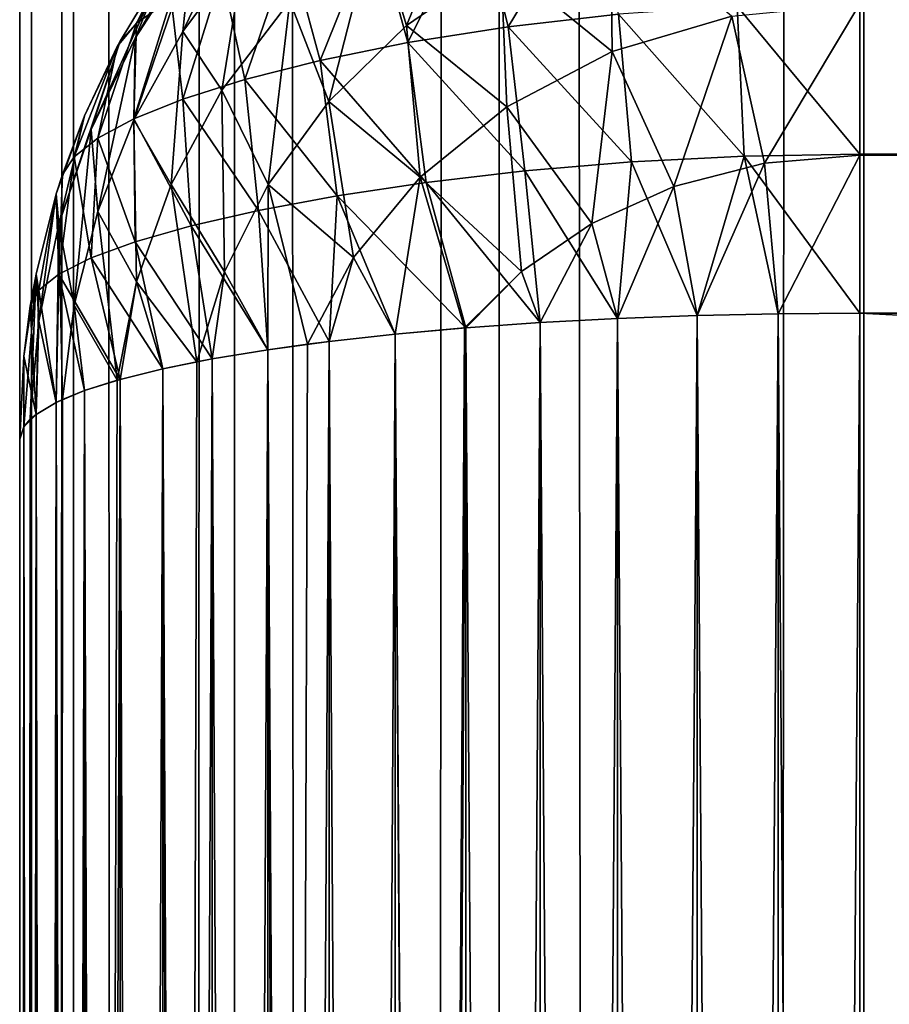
# Model space of a CAD drawing. Extents: x -265 to 265, y 0 to 1307.
# Tile 297 of 436: x -265 to -262.93, y 1011.65 to 1014. Entities that reach past the tile are written whole.
import ezdxf

# ---------------------------------------------------------------- set-up
doc = ezdxf.new("R2010")
doc.units = 0
doc.header["$LTSCALE"] = 65.185185
for name, color, linetype in [('121', 7, 'CONTINUOUS'), ('122', 7, 'CONTINUOUS'), ('123', 7, 'CONTINUOUS'), ('127', 7, 'CONTINUOUS'), ('128', 7, 'CONTINUOUS'), ('130', 7, 'CONTINUOUS'), ('131', 7, 'CONTINUOUS'), ('132', 7, 'CONTINUOUS'), ('140', 7, 'CONTINUOUS'), ('145', 7, 'CONTINUOUS'), ('3', 7, 'CONTINUOUS'), ('4', 7, 'CONTINUOUS')]:
    doc.layers.add(name, color=color, linetype=linetype)

msp = doc.modelspace()

# ---------------------------------------------------------------- linework, layer by layer
at = {"layer": '121', "color": 7, "linetype": 'CONTINUOUS'}
for points in [[(-265, 987, 23), (-265, 1013, 23), (-265, 987, 17), (-265, 987, 23)], [(-265, 987, 17), (-265, 1013, 23), (-265, 1013, 17), (-265, 987, 17)]]:
    msp.add_3dface(points, dxfattribs=at)
at = {"layer": '122', "color": 7, "linetype": 'CONTINUOUS'}
for points in [[(263, 1013.6783, 15.0426), (-263, 1014.0362, 15.1677), (263, 1014.0379, 15.1685), (263, 1013.6783, 15.0426)], [(-263, 1013.6764, 15.0422), (-263, 1014.0362, 15.1677), (263, 1013.6783, 15.0426), (-263, 1013.6764, 15.0422)], [(263, 1013.3, 15), (-263, 1013.6764, 15.0422), (263, 1013.6783, 15.0426), (263, 1013.3, 15)], [(-263, 1013.3, 15), (-263, 1013.6764, 15.0422), (263, 1013.3, 15), (-263, 1013.3, 15)]]:
    msp.add_3dface(points, dxfattribs=at)
at = {"layer": '123', "color": 7, "linetype": 'CONTINUOUS'}
for points in [[(-263, 1013.3, 15), (263, 1013.3, 15), (-263, 986.7, 15), (-263, 1013.3, 15)], [(-263, 986.7, 15), (263, 1013.3, 15), (263, 986.7, 15), (-263, 986.7, 15)]]:
    msp.add_3dface(points, dxfattribs=at)
at = {"layer": '127', "color": 7, "linetype": 'CONTINUOUS'}
for points in [[(-263, 986.7, 25), (263, 986.7, 25), (-263, 1013.3, 25), (-263, 986.7, 25)], [(-263, 1013.3, 25), (263, 986.7, 25), (263, 1013.3, 25), (-263, 1013.3, 25)]]:
    msp.add_3dface(points, dxfattribs=at)
at = {"layer": '128', "color": 7, "linetype": 'CONTINUOUS'}
for points in [[(-263, 1014.0379, 24.8315), (-263, 1013.6783, 24.9574), (263, 1014.0362, 24.8323), (-263, 1014.0379, 24.8315)], [(263, 1014.0362, 24.8323), (-263, 1013.6783, 24.9574), (263, 1013.6764, 24.9578), (263, 1014.0362, 24.8323)], [(-263, 1013.6783, 24.9574), (-263, 1013.3, 25), (263, 1013.6764, 24.9578), (-263, 1013.6783, 24.9574)], [(-263, 1013.3, 25), (263, 1013.3, 25), (263, 1013.6764, 24.9578), (-263, 1013.3, 25)]]:
    msp.add_3dface(points, dxfattribs=at)
at = {"layer": '130', "color": 7, "linetype": 'CONTINUOUS'}
for points in [[(-263.7608, 1013.2774, 24.8496), (-263.5768, 986.7127, 24.915), (-263.5768, 1013.2873, 24.915), (-263.7608, 1013.2774, 24.8496)], [(-263.5768, 1013.2873, 24.915), (-263.3875, 986.7057, 24.9621), (-263.3875, 1013.2943, 24.9621), (-263.5768, 1013.2873, 24.915)], [(-263.5768, 986.7127, 24.915), (-263.3875, 986.7057, 24.9621), (-263.5768, 1013.2873, 24.915), (-263.5768, 986.7127, 24.915)], [(-263.3875, 1013.2943, 24.9621), (-263.1946, 986.7014, 24.9905), (-263.1946, 1013.2986, 24.9905), (-263.3875, 1013.2943, 24.9621)], [(-263.3875, 986.7057, 24.9621), (-263.1946, 986.7014, 24.9905), (-263.3875, 1013.2943, 24.9621), (-263.3875, 986.7057, 24.9621)], [(-263, 986.7, 25), (-263, 1013.3, 25), (-263.1946, 1013.2986, 24.9905), (-263, 986.7, 25)], [(-263.1946, 986.7014, 24.9905), (-263, 986.7, 25), (-263.1946, 1013.2986, 24.9905), (-263.1946, 986.7014, 24.9905)], [(-264.1058, 1013.25, 24.6665), (-263.9377, 986.735, 24.7666), (-263.9377, 1013.265, 24.7666), (-264.1058, 1013.25, 24.6665)], [(-263.9377, 1013.265, 24.7666), (-263.7608, 986.7226, 24.8496), (-263.7608, 1013.2774, 24.8496), (-263.9377, 1013.265, 24.7666)], [(-263.9377, 986.735, 24.7666), (-263.7608, 986.7226, 24.8496), (-263.9377, 1013.265, 24.7666), (-263.9377, 986.735, 24.7666)], [(-263.7608, 986.7226, 24.8496), (-263.5768, 986.7127, 24.915), (-263.7608, 1013.2774, 24.8496), (-263.7608, 986.7226, 24.8496)], [(-264.2635, 1013.2326, 24.5503), (-264.1058, 986.75, 24.6665), (-264.1058, 1013.25, 24.6665), (-264.2635, 1013.2326, 24.5503)], [(-263.9409, 986.7353, 24.7649), (-263.9377, 986.735, 24.7666), (-264.1058, 1013.25, 24.6665), (-263.9409, 986.7353, 24.7649)], [(-264.1058, 986.75, 24.6665), (-263.9409, 986.7353, 24.7649), (-264.1058, 1013.25, 24.6665), (-264.1058, 986.75, 24.6665)], [(-264.5417, 1013.1911, 24.274), (-264.4093, 986.7871, 24.4191), (-264.4093, 1013.2129, 24.4191), (-264.5417, 1013.1911, 24.274)], [(-264.4093, 1013.2129, 24.4191), (-264.2635, 986.7675, 24.5503), (-264.2635, 1013.2326, 24.5503), (-264.4093, 1013.2129, 24.4191)], [(-264.3149, 986.7739, 24.507), (-264.2635, 986.7675, 24.5503), (-264.4093, 1013.2129, 24.4191), (-264.3149, 986.7739, 24.507)], [(-264.4093, 986.7871, 24.4191), (-264.3149, 986.7739, 24.507), (-264.4093, 1013.2129, 24.4191), (-264.4093, 986.7871, 24.4191)], [(-264.2635, 986.7675, 24.5503), (-264.1058, 986.75, 24.6665), (-264.2635, 1013.2326, 24.5503), (-264.2635, 986.7675, 24.5503)], [(-264.6594, 1013.1675, 24.1164), (-264.5417, 986.8089, 24.274), (-264.5417, 1013.1911, 24.274), (-264.6594, 1013.1675, 24.1164)], [(-264.5417, 986.8089, 24.274), (-264.4093, 986.7871, 24.4191), (-264.5417, 1013.1911, 24.274), (-264.5417, 986.8089, 24.274)], [(-264.7611, 1013.1422, 23.9478), (-264.6594, 986.8325, 24.1164), (-264.6594, 1013.1675, 24.1164), (-264.7611, 1013.1422, 23.9478)], [(-264.578, 986.8157, 24.2288), (-264.5417, 986.8089, 24.274), (-264.6594, 1013.1675, 24.1164), (-264.578, 986.8157, 24.2288)], [(-264.6594, 986.8325, 24.1164), (-264.578, 986.8157, 24.2288), (-264.6594, 1013.1675, 24.1164), (-264.6594, 986.8325, 24.1164)], [(-264.8459, 1013.1155, 23.7699), (-264.7611, 986.8578, 23.9478), (-264.7611, 1013.1422, 23.9478), (-264.8459, 1013.1155, 23.7699)], [(-264.7611, 986.8578, 23.9478), (-264.6594, 986.8325, 24.1164), (-264.7611, 1013.1422, 23.9478), (-264.7611, 986.8578, 23.9478)], [(-264.9128, 1013.0876, 23.5842), (-264.8459, 986.8845, 23.7699), (-264.8459, 1013.1155, 23.7699), (-264.9128, 1013.0876, 23.5842)], [(-264.768, 986.8598, 23.9349), (-264.7611, 986.8578, 23.9478), (-264.8459, 1013.1155, 23.7699), (-264.768, 986.8598, 23.9349)], [(-264.8459, 986.8845, 23.7699), (-264.768, 986.8598, 23.9349), (-264.8459, 1013.1155, 23.7699), (-264.8459, 986.8845, 23.7699)], [(-264.9611, 1013.0589, 23.3927), (-264.9128, 986.9124, 23.5842), (-264.9128, 1013.0876, 23.5842), (-264.9611, 1013.0589, 23.3927)], [(-264.8982, 986.9055, 23.63), (-264.8459, 986.8845, 23.7699), (-264.9128, 1013.0876, 23.5842), (-264.8982, 986.9055, 23.63)], [(-264.9128, 986.9124, 23.5842), (-264.8982, 986.9055, 23.63), (-264.9128, 1013.0876, 23.5842), (-264.9128, 986.9124, 23.5842)], [(-264.9902, 1013.0296, 23.1973), (-264.9611, 986.9411, 23.3927), (-264.9611, 1013.0589, 23.3927), (-264.9902, 1013.0296, 23.1973)], [(-264.9611, 986.9411, 23.3927), (-264.9128, 986.9124, 23.5842), (-264.9611, 1013.0589, 23.3927), (-264.9611, 986.9411, 23.3927)], [(-265, 1013, 23), (-264.9902, 986.9704, 23.1973), (-264.9902, 1013.0296, 23.1973), (-265, 1013, 23)], [(-264.9747, 986.9525, 23.3169), (-264.9611, 986.9411, 23.3927), (-264.9902, 1013.0296, 23.1973), (-264.9747, 986.9525, 23.3169)], [(-264.9902, 986.9704, 23.1973), (-264.9747, 986.9525, 23.3169), (-264.9902, 1013.0296, 23.1973), (-264.9902, 986.9704, 23.1973)], [(-265, 1013, 23), (-265, 987, 23), (-264.9902, 986.9704, 23.1973), (-265, 1013, 23)]]:
    msp.add_3dface(points, dxfattribs=at)
at = {"layer": '131', "color": 7, "linetype": 'CONTINUOUS'}
for points in [[(-264.6594, 1014.1164, 16.8325), (-264.7611, 1013.9478, 16.8578), (-264.6594, 1014.1164, 23.1675), (-264.6594, 1014.1164, 16.8325)], [(-264.6594, 1014.1164, 23.1675), (-264.7611, 1013.9478, 16.8578), (-264.7611, 1013.9478, 23.1422), (-264.6594, 1014.1164, 23.1675)], [(-264.7611, 1013.9478, 16.8578), (-264.8459, 1013.7699, 16.8845), (-264.7611, 1013.9478, 23.1422), (-264.7611, 1013.9478, 16.8578)], [(-264.7611, 1013.9478, 23.1422), (-264.8459, 1013.7699, 16.8845), (-264.768, 1013.9349, 23.1402), (-264.7611, 1013.9478, 23.1422)], [(-264.768, 1013.9349, 23.1402), (-264.8459, 1013.7699, 16.8845), (-264.8459, 1013.7699, 23.1155), (-264.768, 1013.9349, 23.1402)], [(-264.8459, 1013.7699, 16.8845), (-264.9128, 1013.5842, 16.9124), (-264.8459, 1013.7699, 23.1155), (-264.8459, 1013.7699, 16.8845)], [(-264.8459, 1013.7699, 23.1155), (-264.9128, 1013.5842, 16.9124), (-264.8982, 1013.63, 23.0945), (-264.8459, 1013.7699, 23.1155)], [(-264.8982, 1013.63, 23.0945), (-264.9128, 1013.5842, 16.9124), (-264.9128, 1013.5842, 23.0876), (-264.8982, 1013.63, 23.0945)], [(-264.9128, 1013.5842, 16.9124), (-264.9611, 1013.3927, 16.9411), (-264.9128, 1013.5842, 23.0876), (-264.9128, 1013.5842, 16.9124)], [(-264.9128, 1013.5842, 23.0876), (-264.9611, 1013.3927, 16.9411), (-264.9611, 1013.3927, 23.0589), (-264.9128, 1013.5842, 23.0876)], [(-264.9611, 1013.3927, 16.9411), (-264.9902, 1013.1973, 16.9704), (-264.9611, 1013.3927, 23.0589), (-264.9611, 1013.3927, 16.9411)], [(-264.9611, 1013.3927, 23.0589), (-264.9902, 1013.1973, 16.9704), (-264.9747, 1013.3169, 23.0475), (-264.9611, 1013.3927, 23.0589)], [(-264.9747, 1013.3169, 23.0475), (-264.9902, 1013.1973, 16.9704), (-264.9902, 1013.1973, 23.0296), (-264.9747, 1013.3169, 23.0475)], [(-265, 1013, 17), (-265, 1013, 23), (-264.9902, 1013.1973, 23.0296), (-265, 1013, 17)], [(-264.9902, 1013.1973, 16.9704), (-265, 1013, 17), (-264.9902, 1013.1973, 23.0296), (-264.9902, 1013.1973, 16.9704)]]:
    msp.add_3dface(points, dxfattribs=at)
at = {"layer": '132', "color": 7, "linetype": 'CONTINUOUS'}
for points in [[(-263.7608, 1013.2774, 15.1504), (-263.5768, 1013.2873, 15.085), (-263.7608, 986.7226, 15.1504), (-263.7608, 1013.2774, 15.1504)], [(-263.7608, 986.7226, 15.1504), (-263.5768, 1013.2873, 15.085), (-263.5768, 986.7127, 15.085), (-263.7608, 986.7226, 15.1504)], [(-263.5768, 1013.2873, 15.085), (-263.3875, 1013.2943, 15.0379), (-263.5768, 986.7127, 15.085), (-263.5768, 1013.2873, 15.085)], [(-263.5768, 986.7127, 15.085), (-263.3875, 1013.2943, 15.0379), (-263.3875, 986.7057, 15.0379), (-263.5768, 986.7127, 15.085)], [(-263.3875, 1013.2943, 15.0379), (-263.1946, 1013.2986, 15.0095), (-263.3875, 986.7057, 15.0379), (-263.3875, 1013.2943, 15.0379)], [(-263.3875, 986.7057, 15.0379), (-263.1946, 1013.2986, 15.0095), (-263.1946, 986.7014, 15.0095), (-263.3875, 986.7057, 15.0379)], [(-263, 1013.3, 15), (-263, 986.7, 15), (-263.1946, 986.7014, 15.0095), (-263, 1013.3, 15)], [(-263.1946, 1013.2986, 15.0095), (-263, 1013.3, 15), (-263.1946, 986.7014, 15.0095), (-263.1946, 1013.2986, 15.0095)], [(-263.9409, 1013.2647, 15.2351), (-263.9377, 1013.265, 15.2334), (-264.1058, 986.75, 15.3335), (-263.9409, 1013.2647, 15.2351)], [(-264.1058, 986.75, 15.3335), (-263.9377, 1013.265, 15.2334), (-263.9377, 986.735, 15.2334), (-264.1058, 986.75, 15.3335)], [(-264.1058, 1013.25, 15.3335), (-263.9409, 1013.2647, 15.2351), (-264.1058, 986.75, 15.3335), (-264.1058, 1013.25, 15.3335)], [(-263.9377, 1013.265, 15.2334), (-263.7608, 1013.2774, 15.1504), (-263.9377, 986.735, 15.2334), (-263.9377, 1013.265, 15.2334)], [(-263.9377, 986.735, 15.2334), (-263.7608, 1013.2774, 15.1504), (-263.7608, 986.7226, 15.1504), (-263.9377, 986.735, 15.2334)], [(-264.2635, 1013.2325, 15.4497), (-264.1058, 1013.25, 15.3335), (-264.2635, 986.7674, 15.4497), (-264.2635, 1013.2325, 15.4497)], [(-264.2635, 986.7674, 15.4497), (-264.1058, 1013.25, 15.3335), (-264.1058, 986.75, 15.3335), (-264.2635, 986.7674, 15.4497)], [(-264.5417, 1013.1911, 15.726), (-264.4093, 1013.2129, 15.5809), (-264.5417, 986.8089, 15.726), (-264.5417, 1013.1911, 15.726)], [(-264.5417, 986.8089, 15.726), (-264.4093, 1013.2129, 15.5809), (-264.4093, 986.7871, 15.5809), (-264.5417, 986.8089, 15.726)], [(-264.3149, 1013.2261, 15.493), (-264.2635, 1013.2325, 15.4497), (-264.4093, 986.7871, 15.5809), (-264.3149, 1013.2261, 15.493)], [(-264.4093, 986.7871, 15.5809), (-264.2635, 1013.2325, 15.4497), (-264.2635, 986.7674, 15.4497), (-264.4093, 986.7871, 15.5809)], [(-264.4093, 1013.2129, 15.5809), (-264.3149, 1013.2261, 15.493), (-264.4093, 986.7871, 15.5809), (-264.4093, 1013.2129, 15.5809)], [(-264.578, 1013.1843, 15.7712), (-264.5417, 1013.1911, 15.726), (-264.6594, 986.8325, 15.8836), (-264.578, 1013.1843, 15.7712)], [(-264.6594, 986.8325, 15.8836), (-264.5417, 1013.1911, 15.726), (-264.5417, 986.8089, 15.726), (-264.6594, 986.8325, 15.8836)], [(-264.7611, 1013.1422, 16.0522), (-264.6594, 1013.1675, 15.8836), (-264.7611, 986.8578, 16.0522), (-264.7611, 1013.1422, 16.0522)], [(-264.7611, 986.8578, 16.0522), (-264.6594, 1013.1675, 15.8836), (-264.6594, 986.8325, 15.8836), (-264.7611, 986.8578, 16.0522)], [(-264.6594, 1013.1675, 15.8836), (-264.578, 1013.1843, 15.7712), (-264.6594, 986.8325, 15.8836), (-264.6594, 1013.1675, 15.8836)], [(-264.768, 1013.1402, 16.0651), (-264.7611, 1013.1422, 16.0522), (-264.8459, 986.8845, 16.2301), (-264.768, 1013.1402, 16.0651)], [(-264.8459, 986.8845, 16.2301), (-264.7611, 1013.1422, 16.0522), (-264.7611, 986.8578, 16.0522), (-264.8459, 986.8845, 16.2301)], [(-264.8459, 1013.1155, 16.2301), (-264.768, 1013.1402, 16.0651), (-264.8459, 986.8845, 16.2301), (-264.8459, 1013.1155, 16.2301)], [(-264.8982, 1013.0945, 16.37), (-264.8459, 1013.1155, 16.2301), (-264.9128, 986.9124, 16.4158), (-264.8982, 1013.0945, 16.37)], [(-264.9128, 986.9124, 16.4158), (-264.8459, 1013.1155, 16.2301), (-264.8459, 986.8845, 16.2301), (-264.9128, 986.9124, 16.4158)], [(-264.9611, 1013.0589, 16.6073), (-264.9128, 1013.0876, 16.4158), (-264.9611, 986.9411, 16.6073), (-264.9611, 1013.0589, 16.6073)], [(-264.9611, 986.9411, 16.6073), (-264.9128, 1013.0876, 16.4158), (-264.9128, 986.9124, 16.4158), (-264.9611, 986.9411, 16.6073)], [(-264.9128, 1013.0876, 16.4158), (-264.8982, 1013.0945, 16.37), (-264.9128, 986.9124, 16.4158), (-264.9128, 1013.0876, 16.4158)], [(-264.9747, 1013.0475, 16.6831), (-264.9611, 1013.0589, 16.6073), (-264.9902, 986.9704, 16.8027), (-264.9747, 1013.0475, 16.6831)], [(-264.9902, 986.9704, 16.8027), (-264.9611, 1013.0589, 16.6073), (-264.9611, 986.9411, 16.6073), (-264.9902, 986.9704, 16.8027)], [(-265, 987, 17), (-265, 1013, 17), (-264.9902, 1013.0296, 16.8027), (-265, 987, 17)], [(-265, 987, 17), (-264.9902, 1013.0296, 16.8027), (-264.9902, 986.9704, 16.8027), (-265, 987, 17)], [(-264.9902, 1013.0296, 16.8027), (-264.9747, 1013.0475, 16.6831), (-264.9902, 986.9704, 16.8027), (-264.9902, 1013.0296, 16.8027)]]:
    msp.add_3dface(points, dxfattribs=at)
at = {"layer": '140', "color": 7, "linetype": 'CONTINUOUS'}
for points in [[(-264.1535, 1014.2336, 15.7728), (-263.9102, 1014.3964, 15.7202), (-264.0794, 1013.9844, 15.5135), (-264.1535, 1014.2336, 15.7728)], [(-264.0794, 1013.9844, 15.5135), (-263.9102, 1014.3964, 15.7202), (-263.8542, 1014.1385, 15.4566), (-264.0794, 1013.9844, 15.5135)], [(-264.592, 1014.1606, 16.4921), (-264.4315, 1014.3509, 16.4554), (-264.6114, 1013.9707, 16.1906), (-264.592, 1014.1606, 16.4921)], [(-264.6114, 1013.9707, 16.1906), (-264.4315, 1014.3509, 16.4554), (-264.4638, 1014.1692, 16.1439), (-264.6114, 1013.9707, 16.1906)], [(-264.6594, 1014.1164, 16.8325), (-264.5417, 1014.274, 16.8089), (-264.7251, 1013.955, 16.5301), (-264.6594, 1014.1164, 16.8325)], [(-264.7251, 1013.955, 16.5301), (-264.5417, 1014.274, 16.8089), (-264.592, 1014.1606, 16.4921), (-264.7251, 1013.955, 16.5301)], [(-263.8542, 1014.1385, 15.4566), (-263.5931, 1014.2575, 15.4107), (-263.5898, 1013.9226, 15.2177), (-263.8542, 1014.1385, 15.4566)], [(-263.5898, 1013.9226, 15.2177), (-263.5931, 1014.2575, 15.4107), (-263.3046, 1014.007, 15.1807), (-263.5898, 1013.9226, 15.2177)], [(-264.3566, 1014.0424, 15.8311), (-264.1535, 1014.2336, 15.7728), (-264.2643, 1013.8042, 15.5768), (-264.3566, 1014.0424, 15.8311)], [(-264.2643, 1013.8042, 15.5768), (-264.1535, 1014.2336, 15.7728), (-264.0794, 1013.9844, 15.5135), (-264.2643, 1013.8042, 15.5768)], [(-264.7251, 1013.955, 16.5301), (-264.592, 1014.1606, 16.4921), (-264.728, 1013.7601, 16.2373), (-264.7251, 1013.955, 16.5301)], [(-264.728, 1013.7601, 16.2373), (-264.592, 1014.1606, 16.4921), (-264.6114, 1013.9707, 16.1906), (-264.728, 1013.7601, 16.2373)], [(-264.6114, 1013.9707, 16.1906), (-264.4638, 1014.1692, 16.1439), (-264.5184, 1013.8308, 15.8915), (-264.6114, 1013.9707, 16.1906)], [(-264.5184, 1013.8308, 15.8915), (-264.4638, 1014.1692, 16.1439), (-264.3566, 1014.0424, 15.8311), (-264.5184, 1013.8308, 15.8915)], [(-264.0794, 1013.9844, 15.5135), (-263.8542, 1014.1385, 15.4566), (-263.8404, 1013.7912, 15.2737), (-264.0794, 1013.9844, 15.5135)], [(-263.8404, 1013.7912, 15.2737), (-263.8542, 1014.1385, 15.4566), (-263.5898, 1013.9226, 15.2177), (-263.8404, 1013.7912, 15.2737)], [(-264.7611, 1013.9478, 16.8578), (-264.6594, 1014.1164, 16.8325), (-264.8301, 1013.7375, 16.5687), (-264.7611, 1013.9478, 16.8578)], [(-264.8301, 1013.7375, 16.5687), (-264.6594, 1014.1164, 16.8325), (-264.7251, 1013.955, 16.5301), (-264.8301, 1013.7375, 16.5687)], [(-264.5184, 1013.8308, 15.8915), (-264.3566, 1014.0424, 15.8311), (-264.4082, 1013.6064, 15.6427), (-264.5184, 1013.8308, 15.8915)], [(-264.4082, 1013.6064, 15.6427), (-264.3566, 1014.0424, 15.8311), (-264.2643, 1013.8042, 15.5768), (-264.4082, 1013.6064, 15.6427)], [(-263.3046, 1014.007, 15.1807), (-263, 1014.0362, 15.1677), (-263.227, 1013.6574, 15.0515), (-263.3046, 1014.007, 15.1807)], [(-263, 1014.0362, 15.1677), (-263, 1013.6764, 15.0422), (-263.227, 1013.6574, 15.0515), (-263, 1014.0362, 15.1677)], [(-263.5898, 1013.9226, 15.2177), (-263.3046, 1014.007, 15.1807), (-263.4428, 1013.6017, 15.0786), (-263.5898, 1013.9226, 15.2177)], [(-263.4428, 1013.6017, 15.0786), (-263.3046, 1014.007, 15.1807), (-263.227, 1013.6574, 15.0515), (-263.4428, 1013.6017, 15.0786)], [(-264.728, 1013.7601, 16.2373), (-264.6114, 1013.9707, 16.1906), (-264.6397, 1013.6062, 15.9516), (-264.728, 1013.7601, 16.2373)], [(-264.6397, 1013.6062, 15.9516), (-264.6114, 1013.9707, 16.1906), (-264.5184, 1013.8308, 15.8915), (-264.6397, 1013.6062, 15.9516)], [(-264.2643, 1013.8042, 15.5768), (-264.0794, 1013.9844, 15.5135), (-264.0467, 1013.6241, 15.3421), (-264.2643, 1013.8042, 15.5768)], [(-264.0467, 1013.6241, 15.3421), (-264.0794, 1013.9844, 15.5135), (-263.8404, 1013.7912, 15.2737), (-264.0467, 1013.6241, 15.3421)], [(-264.8459, 1013.7699, 16.8845), (-264.7611, 1013.9478, 16.8578), (-264.9067, 1013.5116, 16.6074), (-264.8459, 1013.7699, 16.8845)], [(-264.9067, 1013.5116, 16.6074), (-264.7611, 1013.9478, 16.8578), (-264.8301, 1013.7375, 16.5687), (-264.9067, 1013.5116, 16.6074)], [(-264.8301, 1013.7375, 16.5687), (-264.7251, 1013.955, 16.5301), (-264.8141, 1013.5416, 16.2832), (-264.8301, 1013.7375, 16.5687)], [(-264.8141, 1013.5416, 16.2832), (-264.7251, 1013.955, 16.5301), (-264.728, 1013.7601, 16.2373), (-264.8141, 1013.5416, 16.2832)], [(-263.8404, 1013.7912, 15.2737), (-263.5898, 1013.9226, 15.2177), (-263.6378, 1013.5136, 15.1206), (-263.8404, 1013.7912, 15.2737)], [(-263.6378, 1013.5136, 15.1206), (-263.5898, 1013.9226, 15.2177), (-263.4428, 1013.6017, 15.0786), (-263.6378, 1013.5136, 15.1206)], [(-264.6397, 1013.6062, 15.9516), (-264.5184, 1013.8308, 15.8915), (-264.5121, 1013.398, 15.7082), (-264.6397, 1013.6062, 15.9516)], [(-264.5121, 1013.398, 15.7082), (-264.5184, 1013.8308, 15.8915), (-264.4082, 1013.6064, 15.6427), (-264.5121, 1013.398, 15.7082)], [(-264.4082, 1013.6064, 15.6427), (-264.2643, 1013.8042, 15.5768), (-264.205, 1013.4327, 15.417), (-264.4082, 1013.6064, 15.6427)], [(-264.205, 1013.4327, 15.417), (-264.2643, 1013.8042, 15.5768), (-264.0467, 1013.6241, 15.3421), (-264.205, 1013.4327, 15.417)], [(-264.0467, 1013.6241, 15.3421), (-263.8404, 1013.7912, 15.2737), (-263.8052, 1013.3991, 15.1741), (-264.0467, 1013.6241, 15.3421)], [(-263.8052, 1013.3991, 15.1741), (-263.8404, 1013.7912, 15.2737), (-263.6378, 1013.5136, 15.1206), (-263.8052, 1013.3991, 15.1741)], [(-264.9128, 1013.5842, 16.9124), (-264.8459, 1013.7699, 16.8845), (-264.9067, 1013.5116, 16.6074), (-264.9128, 1013.5842, 16.9124)], [(-264.8141, 1013.5416, 16.2832), (-264.728, 1013.7601, 16.2373), (-264.7222, 1013.3743, 16.0098), (-264.8141, 1013.5416, 16.2832)], [(-264.7222, 1013.3743, 16.0098), (-264.728, 1013.7601, 16.2373), (-264.6397, 1013.6062, 15.9516), (-264.7222, 1013.3743, 16.0098)], [(-264.9067, 1013.5116, 16.6074), (-264.8301, 1013.7375, 16.5687), (-264.8705, 1013.3187, 16.3276), (-264.9067, 1013.5116, 16.6074)], [(-264.8705, 1013.3187, 16.3276), (-264.8301, 1013.7375, 16.5687), (-264.8141, 1013.5416, 16.2832), (-264.8705, 1013.3187, 16.3276)], [(-263, 1013.6764, 15.0422), (-263.1946, 1013.2986, 15.0095), (-263.227, 1013.6574, 15.0515), (-263, 1013.6764, 15.0422)], [(-263, 1013.6764, 15.0422), (-263, 1013.3, 15), (-263.1946, 1013.2986, 15.0095), (-263, 1013.6764, 15.0422)], [(-263.3875, 1013.2943, 15.0379), (-263.4428, 1013.6017, 15.0786), (-263.227, 1013.6574, 15.0515), (-263.3875, 1013.2943, 15.0379)], [(-263.1946, 1013.2986, 15.0095), (-263.3875, 1013.2943, 15.0379), (-263.227, 1013.6574, 15.0515), (-263.1946, 1013.2986, 15.0095)], [(-264.1058, 1013.25, 15.3335), (-264.205, 1013.4327, 15.417), (-264.0467, 1013.6241, 15.3421), (-264.1058, 1013.25, 15.3335)], [(-263.9409, 1013.2647, 15.2351), (-264.1058, 1013.25, 15.3335), (-264.0467, 1013.6241, 15.3421), (-263.9409, 1013.2647, 15.2351)], [(-263.9409, 1013.2647, 15.2351), (-264.0467, 1013.6241, 15.3421), (-263.8052, 1013.3991, 15.1741), (-263.9409, 1013.2647, 15.2351)], [(-264.578, 1013.1843, 15.7712), (-264.7222, 1013.3743, 16.0098), (-264.6397, 1013.6062, 15.9516), (-264.578, 1013.1843, 15.7712)], [(-264.578, 1013.1843, 15.7712), (-264.6397, 1013.6062, 15.9516), (-264.5121, 1013.398, 15.7082), (-264.578, 1013.1843, 15.7712)], [(-264.4093, 1013.2129, 15.5809), (-264.5121, 1013.398, 15.7082), (-264.4082, 1013.6064, 15.6427), (-264.4093, 1013.2129, 15.5809)], [(-264.3149, 1013.2261, 15.493), (-264.4093, 1013.2129, 15.5809), (-264.4082, 1013.6064, 15.6427), (-264.3149, 1013.2261, 15.493)], [(-264.3149, 1013.2261, 15.493), (-264.4082, 1013.6064, 15.6427), (-264.205, 1013.4327, 15.417), (-264.3149, 1013.2261, 15.493)], [(-263.5768, 1013.2873, 15.085), (-263.6378, 1013.5136, 15.1206), (-263.4428, 1013.6017, 15.0786), (-263.5768, 1013.2873, 15.085)], [(-263.3875, 1013.2943, 15.0379), (-263.5768, 1013.2873, 15.085), (-263.4428, 1013.6017, 15.0786), (-263.3875, 1013.2943, 15.0379)], [(-264.9611, 1013.3927, 16.9411), (-264.9128, 1013.5842, 16.9124), (-264.9548, 1013.2806, 16.6457), (-264.9611, 1013.3927, 16.9411)], [(-264.9548, 1013.2806, 16.6457), (-264.9128, 1013.5842, 16.9124), (-264.9067, 1013.5116, 16.6074), (-264.9548, 1013.2806, 16.6457)], [(-264.768, 1013.1402, 16.0651), (-264.8705, 1013.3187, 16.3276), (-264.8141, 1013.5416, 16.2832), (-264.768, 1013.1402, 16.0651)], [(-264.768, 1013.1402, 16.0651), (-264.8141, 1013.5416, 16.2832), (-264.7222, 1013.3743, 16.0098), (-264.768, 1013.1402, 16.0651)], [(-264.9128, 1013.0876, 16.4158), (-264.9548, 1013.2806, 16.6457), (-264.9067, 1013.5116, 16.6074), (-264.9128, 1013.0876, 16.4158)], [(-264.8982, 1013.0945, 16.37), (-264.9128, 1013.0876, 16.4158), (-264.9067, 1013.5116, 16.6074), (-264.8982, 1013.0945, 16.37)], [(-264.8982, 1013.0945, 16.37), (-264.9067, 1013.5116, 16.6074), (-264.8705, 1013.3187, 16.3276), (-264.8982, 1013.0945, 16.37)], [(-263.7608, 1013.2774, 15.1504), (-263.8052, 1013.3991, 15.1741), (-263.6378, 1013.5136, 15.1206), (-263.7608, 1013.2774, 15.1504)], [(-263.5768, 1013.2873, 15.085), (-263.7608, 1013.2774, 15.1504), (-263.6378, 1013.5136, 15.1206), (-263.5768, 1013.2873, 15.085)], [(-264.2635, 1013.2325, 15.4497), (-264.3149, 1013.2261, 15.493), (-264.205, 1013.4327, 15.417), (-264.2635, 1013.2325, 15.4497)], [(-264.1058, 1013.25, 15.3335), (-264.2635, 1013.2325, 15.4497), (-264.205, 1013.4327, 15.417), (-264.1058, 1013.25, 15.3335)], [(-264.9902, 1013.1973, 16.9704), (-264.9611, 1013.3927, 16.9411), (-264.9902, 1013.0296, 16.8027), (-264.9902, 1013.1973, 16.9704)], [(-264.9611, 1013.3927, 16.9411), (-264.9747, 1013.0475, 16.6831), (-264.9902, 1013.0296, 16.8027), (-264.9611, 1013.3927, 16.9411)], [(-264.9747, 1013.0475, 16.6831), (-264.9611, 1013.3927, 16.9411), (-264.9548, 1013.2806, 16.6457), (-264.9747, 1013.0475, 16.6831)], [(-264.5417, 1013.1911, 15.726), (-264.578, 1013.1843, 15.7712), (-264.5121, 1013.398, 15.7082), (-264.5417, 1013.1911, 15.726)], [(-264.4093, 1013.2129, 15.5809), (-264.5417, 1013.1911, 15.726), (-264.5121, 1013.398, 15.7082), (-264.4093, 1013.2129, 15.5809)], [(-263.9377, 1013.265, 15.2334), (-263.9409, 1013.2647, 15.2351), (-263.8052, 1013.3991, 15.1741), (-263.9377, 1013.265, 15.2334)], [(-263.7608, 1013.2774, 15.1504), (-263.9377, 1013.265, 15.2334), (-263.8052, 1013.3991, 15.1741), (-263.7608, 1013.2774, 15.1504)], [(-264.7611, 1013.1422, 16.0522), (-264.768, 1013.1402, 16.0651), (-264.7222, 1013.3743, 16.0098), (-264.7611, 1013.1422, 16.0522)], [(-264.6594, 1013.1675, 15.8836), (-264.7611, 1013.1422, 16.0522), (-264.7222, 1013.3743, 16.0098), (-264.6594, 1013.1675, 15.8836)], [(-264.578, 1013.1843, 15.7712), (-264.6594, 1013.1675, 15.8836), (-264.7222, 1013.3743, 16.0098), (-264.578, 1013.1843, 15.7712)], [(-264.8459, 1013.1155, 16.2301), (-264.8982, 1013.0945, 16.37), (-264.8705, 1013.3187, 16.3276), (-264.8459, 1013.1155, 16.2301)], [(-264.768, 1013.1402, 16.0651), (-264.8459, 1013.1155, 16.2301), (-264.8705, 1013.3187, 16.3276), (-264.768, 1013.1402, 16.0651)], [(-264.9611, 1013.0589, 16.6073), (-264.9747, 1013.0475, 16.6831), (-264.9548, 1013.2806, 16.6457), (-264.9611, 1013.0589, 16.6073)], [(-264.9128, 1013.0876, 16.4158), (-264.9611, 1013.0589, 16.6073), (-264.9548, 1013.2806, 16.6457), (-264.9128, 1013.0876, 16.4158)], [(-265, 1013, 17), (-264.9902, 1013.1973, 16.9704), (-264.9902, 1013.0296, 16.8027), (-265, 1013, 17)]]:
    msp.add_3dface(points, dxfattribs=at)
at = {"layer": '145', "color": 7, "linetype": 'CONTINUOUS'}
for points in [[(-263.9102, 1014.2798, 24.3964), (-263.8373, 1013.982, 24.6457), (-263.6306, 1014.3225, 24.5218), (-263.9102, 1014.2798, 24.3964)], [(-263.8373, 1013.982, 24.6457), (-263.5741, 1014.0119, 24.7468), (-263.6306, 1014.3225, 24.5218), (-263.8373, 1013.982, 24.6457)], [(-264.1535, 1014.2272, 24.2336), (-264.0756, 1013.9443, 24.512), (-263.9102, 1014.2798, 24.3964), (-264.1535, 1014.2272, 24.2336)], [(-264.0756, 1013.9443, 24.512), (-263.8373, 1013.982, 24.6457), (-263.9102, 1014.2798, 24.3964), (-264.0756, 1013.9443, 24.512)], [(-264.578, 1014.2288, 23.1843), (-264.6594, 1014.1164, 23.1675), (-264.7222, 1013.9902, 23.3743), (-264.578, 1014.2288, 23.1843)], [(-264.578, 1014.2288, 23.1843), (-264.7222, 1013.9902, 23.3743), (-264.6397, 1014.0484, 23.6062), (-264.578, 1014.2288, 23.1843)], [(-264.3566, 1014.1689, 24.0424), (-264.285, 1013.9016, 24.3514), (-264.1535, 1014.2272, 24.2336), (-264.3566, 1014.1689, 24.0424)], [(-264.285, 1013.9016, 24.3514), (-264.0756, 1013.9443, 24.512), (-264.1535, 1014.2272, 24.2336), (-264.285, 1013.9016, 24.3514)], [(-264.5184, 1014.1085, 23.8308), (-264.4638, 1013.8561, 24.1692), (-264.3566, 1014.1689, 24.0424), (-264.5184, 1014.1085, 23.8308)], [(-264.4638, 1013.8561, 24.1692), (-264.285, 1013.9016, 24.3514), (-264.3566, 1014.1689, 24.0424), (-264.4638, 1013.8561, 24.1692)], [(-264.6594, 1014.1164, 23.1675), (-264.7611, 1013.9478, 23.1422), (-264.7222, 1013.9902, 23.3743), (-264.6594, 1014.1164, 23.1675)], [(-264.6397, 1014.0484, 23.6062), (-264.6114, 1013.8094, 23.9707), (-264.5184, 1014.1085, 23.8308), (-264.6397, 1014.0484, 23.6062)], [(-264.6114, 1013.8094, 23.9707), (-264.4638, 1013.8561, 24.1692), (-264.5184, 1014.1085, 23.8308), (-264.6114, 1013.8094, 23.9707)], [(-264.728, 1013.7627, 23.7601), (-264.6114, 1013.8094, 23.9707), (-264.6397, 1014.0484, 23.6062), (-264.728, 1013.7627, 23.7601)], [(-264.7222, 1013.9902, 23.3743), (-264.728, 1013.7627, 23.7601), (-264.6397, 1014.0484, 23.6062), (-264.7222, 1013.9902, 23.3743)], [(-263, 1013.6783, 24.9574), (-263, 1014.0379, 24.8315), (-263.2922, 1014.0312, 24.81), (-263, 1013.6783, 24.9574)], [(-263.8373, 1013.982, 24.6457), (-263.5435, 1013.6599, 24.8824), (-263.5741, 1014.0119, 24.7468), (-263.8373, 1013.982, 24.6457)], [(-263.5741, 1014.0119, 24.7468), (-263.2755, 1013.6736, 24.9384), (-263.2922, 1014.0312, 24.81), (-263.5741, 1014.0119, 24.7468)], [(-263.5435, 1013.6599, 24.8824), (-263.2755, 1013.6736, 24.9384), (-263.5741, 1014.0119, 24.7468), (-263.5435, 1013.6599, 24.8824)], [(-263.2755, 1013.6736, 24.9384), (-263, 1013.6783, 24.9574), (-263.2922, 1014.0312, 24.81), (-263.2755, 1013.6736, 24.9384)], [(-264.768, 1013.9349, 23.1402), (-264.8141, 1013.7168, 23.5416), (-264.7222, 1013.9902, 23.3743), (-264.768, 1013.9349, 23.1402)], [(-264.8141, 1013.7168, 23.5416), (-264.728, 1013.7627, 23.7601), (-264.7222, 1013.9902, 23.3743), (-264.8141, 1013.7168, 23.5416)], [(-264.7611, 1013.9478, 23.1422), (-264.768, 1013.9349, 23.1402), (-264.7222, 1013.9902, 23.3743), (-264.7611, 1013.9478, 23.1422)], [(-264.0756, 1013.9443, 24.512), (-263.7974, 1013.6385, 24.7919), (-263.8373, 1013.982, 24.6457), (-264.0756, 1013.9443, 24.512)], [(-263.7974, 1013.6385, 24.7919), (-263.5435, 1013.6599, 24.8824), (-263.8373, 1013.982, 24.6457), (-263.7974, 1013.6385, 24.7919)], [(-264.285, 1013.9016, 24.3514), (-264.0322, 1013.6112, 24.6705), (-264.0756, 1013.9443, 24.512), (-264.285, 1013.9016, 24.3514)], [(-264.0322, 1013.6112, 24.6705), (-263.7974, 1013.6385, 24.7919), (-264.0756, 1013.9443, 24.512), (-264.0322, 1013.6112, 24.6705)], [(-264.768, 1013.9349, 23.1402), (-264.8459, 1013.7699, 23.1155), (-264.8705, 1013.6724, 23.3187), (-264.768, 1013.9349, 23.1402)], [(-264.768, 1013.9349, 23.1402), (-264.8705, 1013.6724, 23.3187), (-264.8141, 1013.7168, 23.5416), (-264.768, 1013.9349, 23.1402)], [(-264.4638, 1013.8561, 24.1692), (-264.2443, 1013.5794, 24.5221), (-264.285, 1013.9016, 24.3514), (-264.4638, 1013.8561, 24.1692)], [(-264.2443, 1013.5794, 24.5221), (-264.0322, 1013.6112, 24.6705), (-264.285, 1013.9016, 24.3514), (-264.2443, 1013.5794, 24.5221)], [(-264.6114, 1013.8094, 23.9707), (-264.4315, 1013.5446, 24.3509), (-264.4638, 1013.8561, 24.1692), (-264.6114, 1013.8094, 23.9707)], [(-264.4315, 1013.5446, 24.3509), (-264.2443, 1013.5794, 24.5221), (-264.4638, 1013.8561, 24.1692), (-264.4315, 1013.5446, 24.3509)], [(-264.728, 1013.7627, 23.7601), (-264.592, 1013.5079, 24.1606), (-264.6114, 1013.8094, 23.9707), (-264.728, 1013.7627, 23.7601)], [(-264.592, 1013.5079, 24.1606), (-264.4315, 1013.5446, 24.3509), (-264.6114, 1013.8094, 23.9707), (-264.592, 1013.5079, 24.1606)], [(-264.8459, 1013.7699, 23.1155), (-264.8982, 1013.63, 23.0945), (-264.8705, 1013.6724, 23.3187), (-264.8459, 1013.7699, 23.1155)], [(-264.8141, 1013.7168, 23.5416), (-264.7251, 1013.4699, 23.955), (-264.728, 1013.7627, 23.7601), (-264.8141, 1013.7168, 23.5416)], [(-264.7251, 1013.4699, 23.955), (-264.592, 1013.5079, 24.1606), (-264.728, 1013.7627, 23.7601), (-264.7251, 1013.4699, 23.955)], [(-264.8705, 1013.6724, 23.3187), (-264.8301, 1013.4313, 23.7375), (-264.8141, 1013.7168, 23.5416), (-264.8705, 1013.6724, 23.3187)], [(-264.8301, 1013.4313, 23.7375), (-264.7251, 1013.4699, 23.955), (-264.8141, 1013.7168, 23.5416), (-264.8301, 1013.4313, 23.7375)], [(-264.8982, 1013.63, 23.0945), (-264.9067, 1013.3926, 23.5116), (-264.8705, 1013.6724, 23.3187), (-264.8982, 1013.63, 23.0945)], [(-264.9067, 1013.3926, 23.5116), (-264.8301, 1013.4313, 23.7375), (-264.8705, 1013.6724, 23.3187), (-264.9067, 1013.3926, 23.5116)], [(-263.7974, 1013.6385, 24.7919), (-263.5768, 1013.2873, 24.915), (-263.5435, 1013.6599, 24.8824), (-263.7974, 1013.6385, 24.7919)], [(-263.5768, 1013.2873, 24.915), (-263.3875, 1013.2943, 24.9621), (-263.5435, 1013.6599, 24.8824), (-263.5768, 1013.2873, 24.915)], [(-263.5435, 1013.6599, 24.8824), (-263.3875, 1013.2943, 24.9621), (-263.2755, 1013.6736, 24.9384), (-263.5435, 1013.6599, 24.8824)], [(-263.3875, 1013.2943, 24.9621), (-263.1946, 1013.2986, 24.9905), (-263.2755, 1013.6736, 24.9384), (-263.3875, 1013.2943, 24.9621)], [(-263, 1013.3, 25), (-263, 1013.6783, 24.9574), (-263.2755, 1013.6736, 24.9384), (-263, 1013.3, 25)], [(-263.1946, 1013.2986, 24.9905), (-263, 1013.3, 25), (-263.2755, 1013.6736, 24.9384), (-263.1946, 1013.2986, 24.9905)], [(-264.0322, 1013.6112, 24.6705), (-263.7608, 1013.2774, 24.8496), (-263.7974, 1013.6385, 24.7919), (-264.0322, 1013.6112, 24.6705)], [(-263.7608, 1013.2774, 24.8496), (-263.5768, 1013.2873, 24.915), (-263.7974, 1013.6385, 24.7919), (-263.7608, 1013.2774, 24.8496)], [(-264.8982, 1013.63, 23.0945), (-264.9128, 1013.5842, 23.0876), (-264.9067, 1013.3926, 23.5116), (-264.8982, 1013.63, 23.0945)], [(-264.2443, 1013.5794, 24.5221), (-263.9377, 1013.265, 24.7666), (-264.0322, 1013.6112, 24.6705), (-264.2443, 1013.5794, 24.5221)], [(-263.9377, 1013.265, 24.7666), (-263.7608, 1013.2774, 24.8496), (-264.0322, 1013.6112, 24.6705), (-263.9377, 1013.265, 24.7666)], [(-264.9128, 1013.5842, 23.0876), (-264.9611, 1013.3927, 23.0589), (-264.9548, 1013.3543, 23.2806), (-264.9128, 1013.5842, 23.0876)], [(-264.9128, 1013.5842, 23.0876), (-264.9548, 1013.3543, 23.2806), (-264.9067, 1013.3926, 23.5116), (-264.9128, 1013.5842, 23.0876)], [(-264.4315, 1013.5446, 24.3509), (-264.2635, 1013.2326, 24.5503), (-264.2443, 1013.5794, 24.5221), (-264.4315, 1013.5446, 24.3509)], [(-264.2635, 1013.2326, 24.5503), (-264.1058, 1013.25, 24.6665), (-264.2443, 1013.5794, 24.5221), (-264.2635, 1013.2326, 24.5503)], [(-264.1058, 1013.25, 24.6665), (-263.9377, 1013.265, 24.7666), (-264.2443, 1013.5794, 24.5221), (-264.1058, 1013.25, 24.6665)], [(-264.592, 1013.5079, 24.1606), (-264.4093, 1013.2129, 24.4191), (-264.4315, 1013.5446, 24.3509), (-264.592, 1013.5079, 24.1606)], [(-264.4093, 1013.2129, 24.4191), (-264.2635, 1013.2326, 24.5503), (-264.4315, 1013.5446, 24.3509), (-264.4093, 1013.2129, 24.4191)], [(-264.7251, 1013.4699, 23.955), (-264.5417, 1013.1911, 24.274), (-264.592, 1013.5079, 24.1606), (-264.7251, 1013.4699, 23.955)], [(-264.5417, 1013.1911, 24.274), (-264.4093, 1013.2129, 24.4191), (-264.592, 1013.5079, 24.1606), (-264.5417, 1013.1911, 24.274)], [(-264.8301, 1013.4313, 23.7375), (-264.6594, 1013.1675, 24.1164), (-264.7251, 1013.4699, 23.955), (-264.8301, 1013.4313, 23.7375)], [(-264.6594, 1013.1675, 24.1164), (-264.5417, 1013.1911, 24.274), (-264.7251, 1013.4699, 23.955), (-264.6594, 1013.1675, 24.1164)], [(-264.9067, 1013.3926, 23.5116), (-264.7611, 1013.1422, 23.9478), (-264.8301, 1013.4313, 23.7375), (-264.9067, 1013.3926, 23.5116)], [(-264.7611, 1013.1422, 23.9478), (-264.6594, 1013.1675, 24.1164), (-264.8301, 1013.4313, 23.7375), (-264.7611, 1013.1422, 23.9478)], [(-264.9611, 1013.3927, 23.0589), (-264.9747, 1013.3169, 23.0475), (-264.9548, 1013.3543, 23.2806), (-264.9611, 1013.3927, 23.0589)], [(-264.9548, 1013.3543, 23.2806), (-264.9128, 1013.0876, 23.5842), (-264.9067, 1013.3926, 23.5116), (-264.9548, 1013.3543, 23.2806)], [(-264.9128, 1013.0876, 23.5842), (-264.8459, 1013.1155, 23.7699), (-264.9067, 1013.3926, 23.5116), (-264.9128, 1013.0876, 23.5842)], [(-264.8459, 1013.1155, 23.7699), (-264.7611, 1013.1422, 23.9478), (-264.9067, 1013.3926, 23.5116), (-264.8459, 1013.1155, 23.7699)], [(-264.9747, 1013.3169, 23.0475), (-264.9611, 1013.0589, 23.3927), (-264.9548, 1013.3543, 23.2806), (-264.9747, 1013.3169, 23.0475)], [(-264.9611, 1013.0589, 23.3927), (-264.9128, 1013.0876, 23.5842), (-264.9548, 1013.3543, 23.2806), (-264.9611, 1013.0589, 23.3927)], [(-264.9747, 1013.3169, 23.0475), (-264.9902, 1013.1973, 23.0296), (-264.9611, 1013.0589, 23.3927), (-264.9747, 1013.3169, 23.0475)], [(-264.9902, 1013.1973, 23.0296), (-265, 1013, 23), (-264.9902, 1013.0296, 23.1973), (-264.9902, 1013.1973, 23.0296)], [(-264.9902, 1013.1973, 23.0296), (-264.9902, 1013.0296, 23.1973), (-264.9611, 1013.0589, 23.3927), (-264.9902, 1013.1973, 23.0296)]]:
    msp.add_3dface(points, dxfattribs=at)
at = {"layer": '3', "color": 7, "linetype": 'CONTINUOUS'}
for points in [[(-265, 1), (-264.8717, 1, 1.9579), (-265, 1299), (-265, 1)], [(-265, 1299), (-264.8717, 1, 1.9579), (-264.8717, 1299, 1.9579), (-265, 1299)], [(-264.8717, 1, 1.9579), (-264.4889, 1, 3.8823), (-264.8717, 1299, 1.9579), (-264.8717, 1, 1.9579)], [(-264.8717, 1299, 1.9579), (-264.4889, 1, 3.8823), (-264.4889, 1299, 3.8823), (-264.8717, 1299, 1.9579)], [(-264.4889, 1, 3.8823), (-263.8582, 1, 5.7403), (-264.4889, 1299, 3.8823), (-264.4889, 1, 3.8823)], [(-264.4889, 1299, 3.8823), (-263.8582, 1, 5.7403), (-263.8582, 1299, 5.7403), (-264.4889, 1299, 3.8823)], [(-263.8582, 1, 5.7403), (-262.9904, 1, 7.5), (-263.8582, 1299, 5.7403), (-263.8582, 1, 5.7403)], [(-263.8582, 1299, 5.7403), (-262.9904, 1, 7.5), (-262.9904, 1299, 7.5), (-263.8582, 1299, 5.7403)], [(-262.9904, 1, 7.5), (-261.9003, 1, 9.1314), (-262.9904, 1299, 7.5), (-262.9904, 1, 7.5)], [(-262.9904, 1299, 7.5), (-261.9003, 1, 9.1314), (-261.9003, 1299, 9.1314), (-262.9904, 1299, 7.5)]]:
    msp.add_3dface(points, dxfattribs=at)
at = {"layer": '4', "color": 7, "linetype": 'CONTINUOUS'}
for points in [[(-265, 1), (-265, 1299), (-264.8717, 1299, -1.9579), (-265, 1)], [(-264.8717, 1, -1.9579), (-265, 1), (-264.8717, 1299, -1.9579), (-264.8717, 1, -1.9579)], [(-264.4889, 1, -3.8823), (-264.8717, 1, -1.9579), (-264.4889, 1299, -3.8823), (-264.4889, 1, -3.8823)], [(-264.4889, 1299, -3.8823), (-264.8717, 1, -1.9579), (-264.8717, 1299, -1.9579), (-264.4889, 1299, -3.8823)], [(-263.8582, 1, -5.7403), (-264.4889, 1, -3.8823), (-263.8582, 1299, -5.7403), (-263.8582, 1, -5.7403)], [(-263.8582, 1299, -5.7403), (-264.4889, 1, -3.8823), (-264.4889, 1299, -3.8823), (-263.8582, 1299, -5.7403)], [(-262.9904, 1, -7.5), (-263.8582, 1, -5.7403), (-262.9904, 1299, -7.5), (-262.9904, 1, -7.5)], [(-262.9904, 1299, -7.5), (-263.8582, 1, -5.7403), (-263.8582, 1299, -5.7403), (-262.9904, 1299, -7.5)], [(-261.9003, 1, -9.1314), (-262.9904, 1, -7.5), (-261.9003, 1299, -9.1314), (-261.9003, 1, -9.1314)], [(-261.9003, 1299, -9.1314), (-262.9904, 1, -7.5), (-262.9904, 1299, -7.5), (-261.9003, 1299, -9.1314)]]:
    msp.add_3dface(points, dxfattribs=at)

doc.saveas('drawing.dxf')
